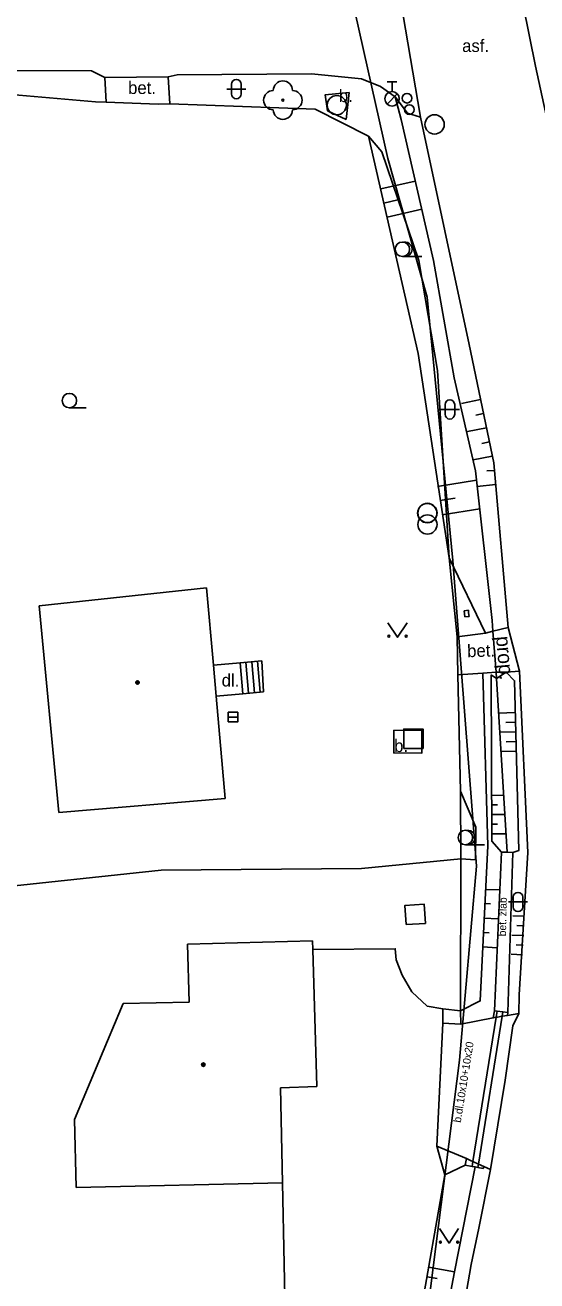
# Model space of a CAD drawing. Extents: x -598233 to -596890, y -1157848 to -1156431.
# Drawn here: x -598066.3 to -598039.7, y -1156634.5 to -1156569.3 of the extents above; entities that cross this region are included whole.
import ezdxf

# ---------------------------------------------------------------- set-up
doc = ezdxf.new("R2010")
doc.units = 0
for name, color, linetype in [('Level 10', 7, 'Continuous'), ('Level 11', 7, 'Continuous'), ('Level 14', 7, 'Continuous'), ('Level 15', 7, 'Continuous'), ('Level 21', 7, 'Continuous'), ('Level 22', 7, 'Continuous'), ('Level 24', 7, 'Continuous'), ('Level 26', 7, 'Continuous'), ('Level 27', 7, 'Continuous'), ('Level 28', 7, 'Continuous'), ('Level 36', 7, 'Continuous'), ('Level 39', 7, 'Continuous'), ('Level 40', 7, 'Continuous'), ('Level 42', 7, 'Continuous'), ('Level 5', 7, 'Continuous'), ('Level 7', 7, 'Continuous'), ('Level 8', 7, 'Continuous'), ('Vrstva 54', 7, 'Continuous'), ('Vrstva 60', 7, 'Continuous')]:
    doc.layers.add(name, color=color, linetype=linetype)

msp = doc.modelspace()

# ---------------------------------------------------------------- linework, layer by layer
at = {"layer": 'Level 10'}
for points in [[(-598046.52, -1156538.71), (-598042.02, -1156560.2), (-598039.76, -1156571.43)], [(-598046.91, -1156567.15), (-598045.73, -1156574.08)], [(-598035.49, -1156591.02), (-598039.76, -1156571.43)], [(-598045.73, -1156574.08), (-598043.2, -1156585.87), (-598041.93, -1156592.02)], [(-598041.17, -1156600.56), (-598041.93, -1156592.02)], [(-598040.59, -1156602.83), (-598041.17, -1156600.56)], [(-598040.59, -1156602.83), (-598040.15, -1156612.25), (-598040.6, -1156619.63)], [(-598040.63, -1156620.6), (-598040.6, -1156619.63)], [(-598040.63, -1156620.6), (-598040.94, -1156621.24), (-598041.34, -1156624.07), (-598042.1, -1156628.71), (-598042.7, -1156631.74)], [(-598044.17, -1156639.53), (-598043.91, -1156638.34), (-598043.1, -1156633.64), (-598042.7, -1156631.74)]]:
    msp.add_lwpolyline(points, dxfattribs=at)
at = {"layer": 'Level 11'}
for points in [[(-598073.1, -1156571.63), (-598062.82, -1156571.66), (-598062.13, -1156572.01)], [(-598062.13, -1156572.01), (-598058.83, -1156571.98)], [(-598062.06, -1156573.29), (-598062.13, -1156572.01)], [(-598058.83, -1156571.98), (-598058.37, -1156571.87), (-598051.4, -1156571.83), (-598048.79, -1156572.08), (-598047.81, -1156572.49), (-598047.04, -1156573.01), (-598046.4, -1156573.86), (-598045.73, -1156574.08)], [(-598058.83, -1156571.98), (-598058.37, -1156571.87), (-598051.4, -1156571.83), (-598048.79, -1156572.08), (-598047.81, -1156572.49), (-598047.04, -1156573.01), (-598046.4, -1156573.86), (-598045.73, -1156574.08)], [(-598058.83, -1156571.98), (-598058.75, -1156573.38)], [(-598050.57, -1156573.75), (-598050.68, -1156572.91), (-598049.44, -1156572.8), (-598049.6, -1156574.19)], [(-598050.57, -1156573.75), (-598049.6, -1156574.19)], [(-598041.97, -1156600.76), (-598042.01, -1156600.21)], [(-598041.17, -1156600.56), (-598041.97, -1156600.76), (-598042.36, -1156600.86), (-598043.83, -1156601.05)], [(-598041.17, -1156600.56), (-598041.97, -1156600.76), (-598042.36, -1156600.86), (-598043.83, -1156601.05)], [(-598041.97, -1156600.76), (-598041.8, -1156602.89)], [(-598056.49, -1156602.52), (-598055.1, -1156602.4)], [(-598055.1, -1156602.4), (-598053.98, -1156602.3)], [(-598055.1, -1156602.4), (-598054.96, -1156604.01)], [(-598054.8, -1156602.37), (-598054.6599, -1156603.98)], [(-598054.5, -1156602.35), (-598054.36, -1156603.95)], [(-598054.2, -1156602.32), (-598054.06, -1156603.93)], [(-598053.98, -1156602.3), (-598053.89, -1156603.9099)], [(-598042.5, -1156602.93), (-598043.8, -1156603.03)], [(-598042.5, -1156602.93), (-598043.8, -1156603.03)], [(-598042.5, -1156602.93), (-598041.8, -1156602.89), (-598041.29, -1156602.88), (-598040.59, -1156602.83)], [(-598041.78, -1156603.21), (-598041.8, -1156602.89)], [(-598054.96, -1156604.01), (-598056.35, -1156604.13)], [(-598053.89, -1156603.9099), (-598054.96, -1156604.01)], [(-598047.11, -1156605.9), (-598045.6599, -1156605.9099), (-598045.67, -1156607.09), (-598047.12, -1156607.08), (-598047.11, -1156605.9)], [(-598041.89, -1156620.46), (-598041.53, -1156612.23), (-598041.23, -1156612.23), (-598040.94, -1156612.24), (-598041.19, -1156620.55)], [(-598044.57, -1156620.37), (-598045.39, -1156620.22), (-598046.19, -1156619.48), (-598046.68, -1156618.62), (-598046.99, -1156617.82), (-598047.04, -1156617.24), (-598051.33, -1156617.28)], [(-598043.63, -1156621.15), (-598043.65, -1156620.46)], [(-598041.89, -1156620.46), (-598041.95, -1156620.83)], [(-598041.75, -1156620.48), (-598041.89, -1156620.46)], [(-598041.8, -1156620.8), (-598041.75, -1156620.48)], [(-598041.75, -1156620.48), (-598041.45, -1156620.52)], [(-598041.49, -1156620.75), (-598041.45, -1156620.52)], [(-598041.19, -1156620.55), (-598041.45, -1156620.52)], [(-598043.63, -1156621.15), (-598044.57, -1156621.11)], [(-598043.63, -1156621.15), (-598041.95, -1156620.83), (-598041.8, -1156620.8)], [(-598043.63, -1156621.15), (-598041.95, -1156620.83), (-598041.8, -1156620.8)], [(-598043.01, -1156628.29), (-598041.8, -1156620.8)], [(-598042.72, -1156628.42), (-598041.49, -1156620.75)], [(-598041.8, -1156620.8), (-598041.74, -1156620.79), (-598041.49, -1156620.75)], [(-598041.49, -1156620.75), (-598041.22, -1156620.7), (-598040.63, -1156620.6)], [(-598041.19, -1156620.55), (-598041.22, -1156620.7)], [(-598044.89, -1156627.5), (-598043.35, -1156628.14), (-598043.13, -1156628.23), (-598043.01, -1156628.29)], [(-598044.89, -1156627.5), (-598043.35, -1156628.14), (-598043.13, -1156628.23), (-598043.01, -1156628.29)], [(-598043.41, -1156628.47), (-598043.35, -1156628.14)], [(-598043.05, -1156628.54), (-598043.01, -1156628.29)], [(-598043.01, -1156628.29), (-598042.72, -1156628.42)], [(-598043.41, -1156628.47), (-598043.05, -1156628.54), (-598042.9, -1156628.57), (-598042.75, -1156628.6), (-598042.47, -1156628.65)], [(-598042.75, -1156628.6), (-598042.72, -1156628.42)], [(-598042.72, -1156628.42), (-598042.45, -1156628.55), (-598042.1, -1156628.71)], [(-598042.47, -1156628.65), (-598042.45, -1156628.55)], [(-598052.9, -1156629.39), (-598052.73, -1156637.84), (-598048.02, -1156638.76)]]:
    msp.add_lwpolyline(points, dxfattribs=at)
at = {"layer": 'Level 14'}
for points in [[(-598047.04, -1156573.01), (-598046.74, -1156574.2), (-598045.05, -1156581.51), (-598043.98, -1156587.6)], [(-598043.98, -1156587.6), (-598042.87, -1156592.44), (-598042.01, -1156600.21)], [(-598042.36, -1156600.86), (-598044.24, -1156596.95)], [(-598042.36, -1156600.86), (-598044.24, -1156596.95)], [(-598042.5, -1156602.93), (-598042.23, -1156611.9), (-598042.63, -1156619.95), (-598043.65, -1156620.46)], [(-598042.5, -1156602.93), (-598042.23, -1156611.9), (-598042.63, -1156619.95), (-598043.65, -1156620.46)], [(-598041.29, -1156602.88), (-598041.78, -1156603.21)], [(-598041.29, -1156602.88), (-598040.84, -1156603.33), (-598040.63, -1156612.15), (-598040.94, -1156612.24)], [(-598041.78, -1156603.21), (-598042.06, -1156603.02)], [(-598041.53, -1156612.23), (-598042.03, -1156611.65), (-598042.06, -1156603.02)], [(-598041.78, -1156603.21), (-598041.23, -1156612.23)], [(-598044.47, -1156628.98), (-598043.41, -1156628.47)], [(-598044.47, -1156628.98), (-598043.41, -1156628.47)], [(-598043.97, -1156634.01), (-598042.9, -1156628.57)], [(-598044.94, -1156639.12), (-598043.97, -1156634.01)]]:
    msp.add_lwpolyline(points, dxfattribs=at)
at = {"layer": 'Level 15'}
for points in [[(-598047.8, -1156577.8), (-598046, -1156577.39)], [(-598047.8, -1156577.8), (-598046, -1156577.39)], [(-598047.64, -1156578.53), (-598046.91, -1156578.37)], [(-598047.47, -1156579.27), (-598045.66, -1156578.85)], [(-598047.47, -1156579.27), (-598045.66, -1156578.85)], [(-598042.61, -1156588.73), (-598043.6, -1156588.93)], [(-598042.46, -1156589.46), (-598042.85, -1156589.54)], [(-598042.31, -1156590.2), (-598043.29, -1156590.4)], [(-598042.15, -1156590.93), (-598042.55, -1156591.01)], [(-598042, -1156591.67), (-598042.99, -1156591.87)], [(-598041.9, -1156592.41), (-598042.28, -1156592.44)], [(-598044.85, -1156593.24), (-598042.82, -1156592.91)], [(-598044.85, -1156593.24), (-598042.82, -1156592.91)], [(-598041.83, -1156593.15), (-598042.78, -1156593.24)], [(-598044.72, -1156593.98), (-598043.93, -1156593.85)], [(-598044.72, -1156593.98), (-598043.93, -1156593.85)], [(-598044.6, -1156594.72), (-598042.65, -1156594.4)], [(-598044.6, -1156594.72), (-598042.65, -1156594.4)], [(-598040.8, -1156604.98), (-598041.7, -1156605.01)], [(-598040.79, -1156605.48), (-598041.3, -1156605.5)], [(-598040.78, -1156605.98), (-598041.64, -1156606)], [(-598040.76, -1156606.48), (-598041.28, -1156606.5)], [(-598040.75, -1156606.98), (-598041.57, -1156607)], [(-598042.04, -1156609.28), (-598041.42, -1156609.27)], [(-598042.04, -1156609.78), (-598041.74, -1156609.78)], [(-598042.03, -1156610.28), (-598041.36, -1156610.27)], [(-598042.03, -1156610.78), (-598041.74, -1156610.78)], [(-598042.03, -1156611.28), (-598041.29, -1156611.27)], [(-598042.34, -1156614.16), (-598041.64, -1156614.19)], [(-598042.38, -1156614.9), (-598042.1, -1156614.92)], [(-598042.42, -1156615.65), (-598041.71, -1156615.69)], [(-598040.33, -1156615.56), (-598040.94, -1156615.53)], [(-598042.45, -1156616.4), (-598042.17, -1156616.42)], [(-598040.37, -1156616.56), (-598040.98, -1156616.53)], [(-598040.35, -1156616.06), (-598040.72, -1156616.04)], [(-598042.49, -1156617.15), (-598041.77, -1156617.19)], [(-598040.39, -1156617.06), (-598040.76, -1156617.04)], [(-598040.43, -1156617.56), (-598041.02, -1156617.53)], [(-598045.31, -1156633.78), (-598043.97, -1156634.01)], [(-598045.31, -1156633.78), (-598043.97, -1156634.01)], [(-598045.39, -1156634.27), (-598044.86, -1156634.36)], [(-598045.39, -1156634.27), (-598044.86, -1156634.36)]]:
    msp.add_lwpolyline(points, dxfattribs=at)
at = {"layer": 'Level 21'}
for points in [[(-598048.43, -1156575.06), (-598047.74, -1156575.87), (-598045.82, -1156581.52), (-598044.84, -1156587.22)], [(-598048.43, -1156575.06), (-598047.74, -1156575.87), (-598045.82, -1156581.52), (-598044.84, -1156587.22)], [(-598044.24, -1156596.95), (-598044.84, -1156587.22)], [(-598044.24, -1156596.95), (-598044.84, -1156587.22)], [(-598043.66, -1156609.06), (-598042.85, -1156610.93), (-598042.88, -1156612.63), (-598043.63, -1156612.58)], [(-598043.66, -1156609.06), (-598042.85, -1156610.93), (-598042.88, -1156612.63), (-598043.63, -1156612.58)]]:
    msp.add_lwpolyline(points, dxfattribs=at)
at = {"layer": 'Level 22'}
msp.add_circle((-598052.88, -1156573.19), 0.05, dxfattribs=at)
for centre, start, end in [((-598052.88, -1156572.69), 0, 180), ((-598053.38, -1156573.19), 90, 270), ((-598052.38, -1156573.19), 270, 90), ((-598052.88, -1156573.69), 180, 0)]:
    msp.add_arc(centre, 0.5, start, end, dxfattribs=at)
at = {"layer": 'Level 24'}
for points in [[(-598043.24, -1156599.67), (-598043.46, -1156599.7)], [(-598043.23, -1156599.8), (-598043.24, -1156599.67)], [(-598043.46, -1156599.7), (-598043.42, -1156600.02)], [(-598043.42, -1156600.02), (-598043.2, -1156599.99)], [(-598043.2, -1156599.99), (-598043.23, -1156599.8)]]:
    msp.add_lwpolyline(points, dxfattribs=at)
at = {"layer": 'Level 26'}
for points in [[(-598046.6, -1156606.84), (-598045.6, -1156606.84), (-598045.6, -1156605.84), (-598046.6, -1156605.84)], [(-598046.4761, -1156615.9917), (-598045.4783, -1156615.9261), (-598045.5439, -1156614.9283), (-598046.5417, -1156614.9939)]]:
    msp.add_lwpolyline(points, close=True, dxfattribs=at)
at = {"layer": 'Level 27'}
msp.add_line((-598055.7199, -1156605.2199), (-598055.2199, -1156605.2199), dxfattribs=at)
msp.add_lwpolyline([(-598055.7199, -1156605.4699), (-598055.2199, -1156605.4699), (-598055.2199, -1156604.9699), (-598055.7199, -1156604.9699)], close=True, dxfattribs=at)
for centre in [(-598050.08, -1156573.45), (-598045, -1156574.45), (-598045.38, -1156594.63), (-598045.37, -1156594.62), (-598045.37, -1156595.22)]:
    msp.add_circle(centre, 0.5, dxfattribs=at)
at = {"layer": 'Level 28'}
for p, q in [((-598047.46, -1156572.245), (-598046.96, -1156572.245)), ((-598047.21, -1156572.745), (-598047.21, -1156572.245)), ((-598047.468, -1156573.392), (-598046.938, -1156572.862))]:
    msp.add_line(p, q, dxfattribs=at)
for centre, radius in [((-598047.21, -1156573.12), 0.375), ((-598046.43, -1156573.09), 0.25), ((-598046.31, -1156573.68), 0.25)]:
    msp.add_circle(centre, radius, dxfattribs=at)
at = {"layer": 'Level 36'}
for p, q in [((-598055.796, -1156572.616), (-598054.796, -1156572.616)), ((-598055.546, -1156572.366), (-598055.546, -1156572.866)), ((-598055.046, -1156572.366), (-598055.046, -1156572.866)), ((-598046.67, -1156581.305), (-598045.67, -1156581.305)), ((-598063.9699, -1156589.165), (-598063.0949, -1156589.165)), ((-598044.456, -1156588.996), (-598044.456, -1156589.496)), ((-598043.956, -1156588.996), (-598043.956, -1156589.496)), ((-598044.706, -1156589.246), (-598043.706, -1156589.246)), ((-598043.4, -1156611.845), (-598042.4, -1156611.845)), ((-598040.916, -1156614.566), (-598040.916, -1156615.066)), ((-598040.416, -1156614.566), (-598040.416, -1156615.066)), ((-598041.166, -1156614.816), (-598040.166, -1156614.816))]:
    msp.add_line(p, q, dxfattribs=at)
for points in [[(-598047.42, -1156600.32), (-598046.92, -1156601.07), (-598046.42, -1156600.32)], [(-598044.75, -1156631.77), (-598044.25, -1156632.52), (-598043.75, -1156631.77)]]:
    msp.add_lwpolyline(points, dxfattribs=at)
for centre, radius in [((-598046.67, -1156580.9296), 0.375), ((-598063.97, -1156588.7899), 0.375), ((-598047.3702, -1156601.0198), 0.05), ((-598046.4708, -1156601.0198), 0.05), ((-598043.4, -1156611.4696), 0.375), ((-598044.7002, -1156632.4698), 0.05), ((-598043.8008, -1156632.4698), 0.05)]:
    msp.add_circle(centre, radius, dxfattribs=at)
for centre, radius, start, end in [((-598055.2957, -1156572.3663), 0.25, 0, 180), ((-598055.2957, -1156572.8663), 0.25, 180, 0), ((-598046.545, -1156580.9296), 0.375, 260.405931, 99.594069), ((-598044.2057, -1156588.9963), 0.25, 0, 180), ((-598044.2057, -1156589.4963), 0.25, 180, 0), ((-598043.275, -1156611.4696), 0.375, 260.405931, 99.594069), ((-598040.6657, -1156614.5663), 0.25, 0, 180), ((-598040.6657, -1156615.0663), 0.25, 180, 0)]:
    msp.add_arc(centre, radius, start, end, dxfattribs=at)
at = {"layer": 'Level 39'}
for centre, radius in [((-598060.43, -1156603.42), 0.09), ((-598060.43, -1156603.42), 0.0398), ((-598057.01, -1156623.26), 0.09), ((-598057.01, -1156623.26), 0.0398)]:
    msp.add_circle(centre, radius, dxfattribs=at)
at = {"layer": 'Level 5'}
for points in [[(-598065.54, -1156599.44), (-598056.85, -1156598.5)], [(-598056.85, -1156598.5), (-598056.49, -1156602.52)], [(-598064.52, -1156610.17), (-598065.54, -1156599.44)], [(-598056.49, -1156602.52), (-598056.35, -1156604.13)], [(-598056.35, -1156604.13), (-598055.87, -1156609.44)], [(-598055.87, -1156609.44), (-598064.52, -1156610.17)], [(-598057.83, -1156617), (-598051.34, -1156616.84)], [(-598057.74, -1156620.01), (-598057.83, -1156617)], [(-598051.34, -1156616.84), (-598051.33, -1156617.28), (-598051.12, -1156624.4)], [(-598063.7, -1156626.11), (-598061.17, -1156620.08)], [(-598061.17, -1156620.08), (-598057.74, -1156620.01)], [(-598051.12, -1156624.4), (-598053, -1156624.4699)], [(-598053, -1156624.4699), (-598052.9, -1156629.39)], [(-598063.62, -1156629.63), (-598063.7, -1156626.11)], [(-598052.9, -1156629.39), (-598063.62, -1156629.63)]]:
    msp.add_lwpolyline(points, dxfattribs=at)
at = {"layer": 'Level 7'}
for points in [[(-598062.61, -1156573.28), (-598067, -1156572.89)], [(-598058.75, -1156573.38), (-598059.35, -1156573.4)], [(-598051.2, -1156573.66), (-598058.75, -1156573.38)], [(-598048.43, -1156575.06), (-598051.2, -1156573.66)], [(-598045.85, -1156586.34), (-598048.43, -1156575.06)], [(-598044.24, -1156596.95), (-598045.85, -1156586.34)], [(-598043.83, -1156601.05), (-598044.24, -1156596.95)], [(-598043.8, -1156603.03), (-598043.66, -1156609.06), (-598043.63, -1156612.58)], [(-598043.63, -1156612.58), (-598048.79, -1156613.08)], [(-598044.57, -1156621.11), (-598044.57, -1156620.37), (-598043.65, -1156620.46), (-598043.63, -1156612.58)], [(-598048.79, -1156613.08), (-598059.2, -1156613.17), (-598081.26, -1156615.52)], [(-598044.89, -1156627.5), (-598044.47, -1156628.98), (-598045.76, -1156636.39)]]:
    msp.add_lwpolyline(points, dxfattribs=at)
at = {"layer": 'Level 8'}
for points in [[(-598062.06, -1156573.29), (-598062.61, -1156573.28)], [(-598059.35, -1156573.4), (-598062.06, -1156573.29)], [(-598043.8, -1156603.03), (-598043.83, -1156601.05)], [(-598044.89, -1156627.5), (-598044.57, -1156621.11)]]:
    msp.add_lwpolyline(points, dxfattribs=at)
at = {"layer": 'Vrstva 54'}
for p, q in [((-598049.13, -1156568.65), (-598047.43, -1156576.22)), ((-598047.43, -1156576.22), (-598045.39, -1156583.42)), ((-598045.39, -1156583.42), (-598044.97, -1156587.7)), ((-598044.97, -1156587.7), (-598044.06, -1156597.08)), ((-598044.06, -1156597.08), (-598042.82, -1156612.95)), ((-598042.82, -1156612.95), (-598043.7, -1156623.02)), ((-598043.7, -1156623.02), (-598046.05, -1156641.42))]:
    msp.add_line(p, q, dxfattribs=at)
at = {"layer": 'Vrstva 60'}
for points in [[(-598056.59, -1156696.84), (-598051.82, -1156669.27), (-598046.05, -1156641.42), (-598043.7, -1156623.02), (-598042.82, -1156612.95), (-598044.06, -1156597.08), (-598044.97, -1156587.7), (-598045.39, -1156583.42), (-598047.43, -1156576.22), (-598049.13, -1156568.65), (-598053.7, -1156549.77), (-598057.74, -1156526.78), (-598060.95, -1156504.97), (-598062.86, -1156497.43), (-598063.01, -1156493.79), (-598060.81, -1156475.95), (-598058.06, -1156465.8), (-598052.09, -1156446.51), (-598048.23, -1156436.86), (-598045.8254, -1156430.8558), (-598232.8901, -1156430.8558), (-598232.8901, -1157835.5817)], [(-596983.0406, -1156430.8558), (-598045.8254, -1156430.8558), (-598048.23, -1156436.86), (-598052.09, -1156446.51), (-598058.06, -1156465.8), (-598060.81, -1156475.95), (-598063.01, -1156493.79), (-598062.86, -1156497.43), (-598060.95, -1156504.97), (-598057.74, -1156526.78), (-598053.7, -1156549.77), (-598049.13, -1156568.65), (-598047.43, -1156576.22), (-598045.39, -1156583.42), (-598044.97, -1156587.7), (-598044.06, -1156597.08), (-598042.82, -1156612.95), (-598043.7, -1156623.02), (-598046.05, -1156641.42), (-598051.82, -1156669.27), (-598056.59, -1156696.84)]]:
    msp.add_lwpolyline(points, dxfattribs=at)

# ---------------------------------------------------------------- texts
at = {"layer": 'Level 40'}
for s, p in [('asf.', (-598043.57, -1156570.69)), ('bet.', (-598060.92, -1156572.87)), ('b.', (-598049.97, -1156573.29)), ('dl.', (-598056.06, -1156603.63)), ('b.', (-598047.1, -1156607.03))]:
    msp.add_text(s, height=0.65, dxfattribs=at).set_placement(p)
for s, height, rotation, p in [('bet.', 0.65, 1.639612, (-598043.3, -1156602.11)), ('b.dl.10x10+10x20', 0.399996, 80.857571, (-598043.64, -1156626.29))]:
    msp.add_text(s, height=height, rotation=rotation, dxfattribs=at).set_placement(p)
at = {"layer": 'Level 42'}
for s, height, rotation, p in [('prop.', 0.75, 275, (-598041.81, -1156601.04)), ('bet. žlab', 0.4, 88.839497, (-598041.29, -1156616.6))]:
    msp.add_text(s, height=height, rotation=rotation, dxfattribs=at).set_placement(p)

doc.saveas('drawing.dxf')
